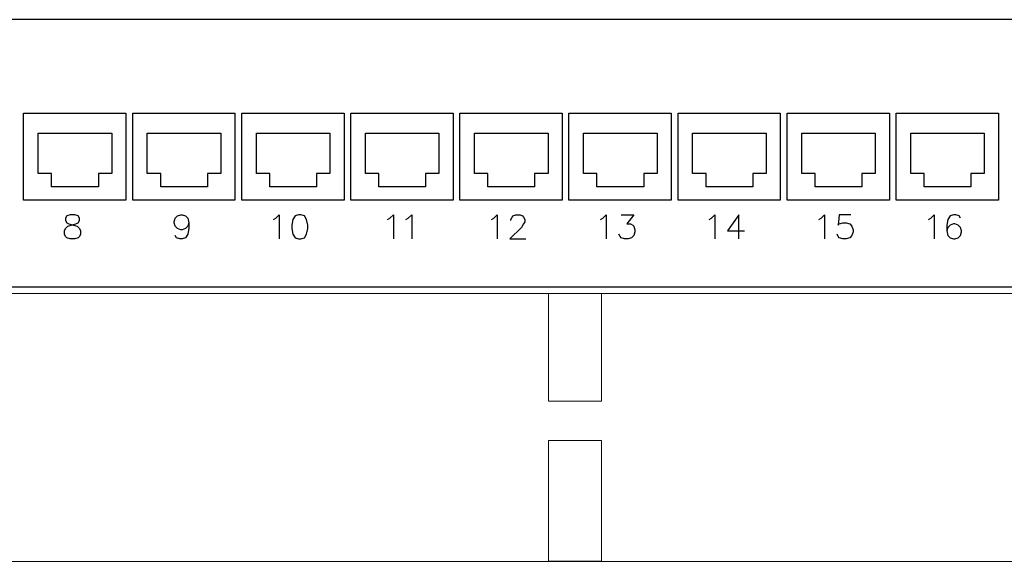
# Model space of a CAD drawing. Header units: millimetres. Extents: x -7023 to 53801, y 9849 to 33561.
# Tile 407 of 537: x 29262 to 29431, y 16655 to 16748. Entities that reach past the tile are written whole.
import ezdxf

# ---------------------------------------------------------------- set-up
doc = ezdxf.new("R2010")
doc.units = ezdxf.units.MM
doc.layers.get('0').update_dxf_attribs({"lineweight": 9})
doc.layers.add('IE_LAN', color=5, linetype='Continuous', lineweight=9)

# ---------------------------------------------------------------- blocks, each defined once
blk = doc.blocks.new('PK009')
at = {"layer": 'IE_LAN'}
blk.add_lwpolyline([(-4.22, -37.72), (-4.22, -37.72), (-4.22, -37.72), (-4.22, -37.72), (474.38, -37.72), (474.38, -37.72), (474.38, -37.72, 0.41425), (476.38, -35.72), (476.38, -35.72), (476.38, 4.28, 0.414021), (474.38, 6.28), (474.38, 6.28), (-4.22, 6.28, 0.457803), (-6.22, 4.28), (-6.22, 4.28), (-6.22, -35.82, 0.414214), (-4.22, -37.72), (-4.22, -37.72)], format="xyb", dxfattribs=at)
at = {"layer": 'IE_LAN', "lineweight": 0}
for points in [[(230.73, 6.28), (239.43, 6.28), (239.43, -11.39), (230.73, -11.39)], [(230.73, -17.89), (239.43, -17.89), (239.43, -37.71), (230.73, -37.71)]]:
    blk.add_lwpolyline(points, close=True, dxfattribs=at)

msp = doc.modelspace()

# ---------------------------------------------------------------- linework, layer by layer
at = {"layer": 'IE_LAN', "lineweight": 25}
for points in [[(29131.39, 16701.98), (29584.84, 16701.98), (29584.84, 16705.2), (29585.31, 16706.34), (29586.45, 16706.81), (29587.59, 16706.34), (29588.06, 16705.2), (29588.06, 16701.98), (29611.05, 16701.98), (29611.05, 16747.97), (29588.06, 16747.97), (29588.06, 16744.75), (29587.59, 16743.61), (29586.45, 16743.14), (29585.31, 16743.61), (29584.84, 16744.75), (29584.84, 16747.97), (29131.39, 16747.97)], [(29291.22, 16713.01), (29291.03, 16712.42), (29290.63, 16712.03), (29290.04, 16711.83), (29289.85, 16711.83), (29289.25, 16712.03), (29288.86, 16712.42), (29288.66, 16713.01), (29288.66, 16713.21), (29288.86, 16713.8), (29289.25, 16714.2), (29289.85, 16714.39), (29290.04, 16714.39), (29290.63, 16714.2), (29291.03, 16713.8), (29291.22, 16713.01), (29291.22, 16712.03), (29291.03, 16711.04), (29290.63, 16710.45), (29290.04, 16710.26), (29289.65, 16710.26), (29289.06, 16710.45), (29288.86, 16710.85)], [(29305.75, 16713.61), (29306.14, 16713.8), (29306.73, 16714.39), (29306.73, 16710.26)], [(29325.39, 16713.61), (29325.78, 16713.8), (29326.38, 16714.39), (29326.38, 16710.26)], [(29328.54, 16713.61), (29328.94, 16713.8), (29329.53, 16714.39), (29329.53, 16710.26)], [(29343.26, 16713.61), (29343.66, 16713.8), (29344.25, 16714.39), (29344.25, 16710.26)], [(29346.61, 16713.41), (29346.61, 16713.61), (29346.81, 16714), (29347.01, 16714.2), (29347.4, 16714.39), (29348.19, 16714.39), (29348.58, 16714.2), (29348.78, 16714), (29348.98, 16713.61), (29348.98, 16713.21), (29348.78, 16712.82), (29348.39, 16712.23), (29346.41, 16710.26), (29349.17, 16710.26)], [(29362.02, 16713.61), (29362.41, 16713.8), (29363, 16714.39), (29363, 16710.26)], [(29365.57, 16714.39), (29367.73, 16714.39), (29366.55, 16712.82), (29367.14, 16712.82), (29367.54, 16712.62), (29367.73, 16712.42), (29367.93, 16711.83), (29367.93, 16711.44), (29367.73, 16710.85), (29367.34, 16710.45), (29366.75, 16710.26), (29366.16, 16710.26), (29365.57, 16710.45), (29365.37, 16710.65), (29365.17, 16711.04)], [(29380.68, 16713.61), (29381.07, 16713.8), (29381.66, 16714.39), (29381.66, 16710.26)], [(29385.8, 16710.26), (29385.8, 16714.39), (29383.83, 16711.64), (29386.79, 16711.64)], [(29399.54, 16713.61), (29399.93, 16713.8), (29400.52, 16714.39), (29400.52, 16710.26)], [(29405.05, 16714.39), (29403.08, 16714.39), (29402.89, 16712.62), (29403.08, 16712.82), (29403.67, 16713.01), (29404.27, 16713.01), (29404.86, 16712.82), (29405.25, 16712.42), (29405.45, 16711.83), (29405.45, 16711.44), (29405.25, 16710.85), (29404.86, 16710.45), (29404.27, 16710.26), (29403.67, 16710.26), (29403.08, 16710.45), (29402.89, 16710.65), (29402.69, 16711.04)], [(29418.39, 16713.61), (29418.79, 16713.8), (29419.38, 16714.39), (29419.38, 16710.26)], [(29423.91, 16713.8), (29423.71, 16714.2), (29423.12, 16714.39), (29422.73, 16714.39), (29422.14, 16714.2), (29421.74, 16713.61), (29421.55, 16712.62), (29421.55, 16711.64), (29421.74, 16710.85), (29422.14, 16710.45), (29422.73, 16710.26), (29422.92, 16710.26), (29423.52, 16710.45), (29423.91, 16710.85), (29424.11, 16711.44), (29424.11, 16711.64), (29423.91, 16712.23), (29423.52, 16712.62), (29422.92, 16712.82), (29422.73, 16712.82), (29422.14, 16712.62), (29421.74, 16712.23), (29421.55, 16711.64)]]:
    msp.add_lwpolyline(points, dxfattribs=at)
for points in [[(29262.79, 16716.92), (29262.79, 16731.87), (29280.38, 16731.87), (29280.38, 16716.92)], [(29281.55, 16716.92), (29281.55, 16731.87), (29299.14, 16731.87), (29299.14, 16716.92)], [(29300.3, 16716.92), (29300.3, 16731.87), (29317.9, 16731.87), (29317.9, 16716.92)], [(29319.06, 16716.92), (29319.06, 16731.87), (29336.66, 16731.87), (29336.66, 16716.92)], [(29337.82, 16716.92), (29337.82, 16731.87), (29355.42, 16731.87), (29355.42, 16716.92)], [(29356.58, 16716.92), (29356.58, 16731.87), (29374.17, 16731.87), (29374.17, 16716.92)], [(29375.34, 16716.92), (29375.34, 16731.87), (29392.93, 16731.87), (29392.93, 16716.92)], [(29394.09, 16716.92), (29394.09, 16731.87), (29411.69, 16731.87), (29411.69, 16716.92)], [(29412.85, 16716.92), (29412.85, 16731.87), (29430.45, 16731.87), (29430.45, 16716.92)], [(29265.3, 16728.42), (29277.95, 16728.42), (29277.95, 16721.52), (29275.65, 16721.52), (29275.65, 16719.22), (29267.6, 16719.22), (29267.6, 16721.52), (29265.3, 16721.52)], [(29284.06, 16728.42), (29296.7, 16728.42), (29296.7, 16721.52), (29294.41, 16721.52), (29294.41, 16719.22), (29286.36, 16719.22), (29286.36, 16721.52), (29284.06, 16721.52)], [(29302.82, 16728.42), (29315.46, 16728.42), (29315.46, 16721.52), (29313.16, 16721.52), (29313.16, 16719.22), (29305.12, 16719.22), (29305.12, 16721.52), (29302.82, 16721.52)], [(29321.57, 16728.42), (29334.22, 16728.42), (29334.22, 16721.52), (29331.92, 16721.52), (29331.92, 16719.22), (29323.87, 16719.22), (29323.87, 16721.52), (29321.57, 16721.52)], [(29340.33, 16728.42), (29352.98, 16728.42), (29352.98, 16721.52), (29350.68, 16721.52), (29350.68, 16719.22), (29342.63, 16719.22), (29342.63, 16721.52), (29340.33, 16721.52)], [(29359.09, 16728.42), (29371.74, 16728.42), (29371.74, 16721.52), (29369.44, 16721.52), (29369.44, 16719.22), (29361.39, 16719.22), (29361.39, 16721.52), (29359.09, 16721.52)], [(29377.85, 16728.42), (29390.49, 16728.42), (29390.49, 16721.52), (29388.2, 16721.52), (29388.2, 16719.22), (29380.15, 16719.22), (29380.15, 16721.52), (29377.85, 16721.52)], [(29396.61, 16728.42), (29409.25, 16728.42), (29409.25, 16721.52), (29406.95, 16721.52), (29406.95, 16719.22), (29398.91, 16719.22), (29398.91, 16721.52), (29396.61, 16721.52)], [(29415.36, 16728.42), (29428.01, 16728.42), (29428.01, 16721.52), (29425.71, 16721.52), (29425.71, 16719.22), (29417.66, 16719.22), (29417.66, 16721.52), (29415.36, 16721.52)], [(29270.79, 16714.39), (29270.2, 16714.2), (29270, 16713.8), (29270, 16713.41), (29270.2, 16713.01), (29270.59, 16712.82), (29271.38, 16712.62), (29271.97, 16712.42), (29272.37, 16712.03), (29272.57, 16711.64), (29272.57, 16711.04), (29272.37, 16710.65), (29272.17, 16710.45), (29271.58, 16710.26), (29270.79, 16710.26), (29270.2, 16710.45), (29270, 16710.65), (29269.81, 16711.04), (29269.81, 16711.64), (29270, 16712.03), (29270.4, 16712.42), (29270.99, 16712.62), (29271.78, 16712.82), (29272.17, 16713.01), (29272.37, 16713.41), (29272.37, 16713.8), (29272.17, 16714.2), (29271.58, 16714.39)], [(29310.08, 16714.39), (29309.49, 16714.2), (29309.1, 16713.61), (29308.9, 16712.62), (29308.9, 16712.03), (29309.1, 16711.04), (29309.49, 16710.45), (29310.08, 16710.26), (29310.48, 16710.26), (29311.07, 16710.45), (29311.46, 16711.04), (29311.66, 16712.03), (29311.66, 16712.62), (29311.46, 16713.61), (29311.07, 16714.2), (29310.48, 16714.39)]]:
    msp.add_lwpolyline(points, close=True, dxfattribs=at)

# ---------------------------------------------------------------- block references
at = {"xscale": 1.047717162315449, "yscale": 1.047717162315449, "zscale": 1.047717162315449}
msp.add_blockref('PK009', (29111.34, 16694.28), dxfattribs=at)

doc.saveas('drawing.dxf')
